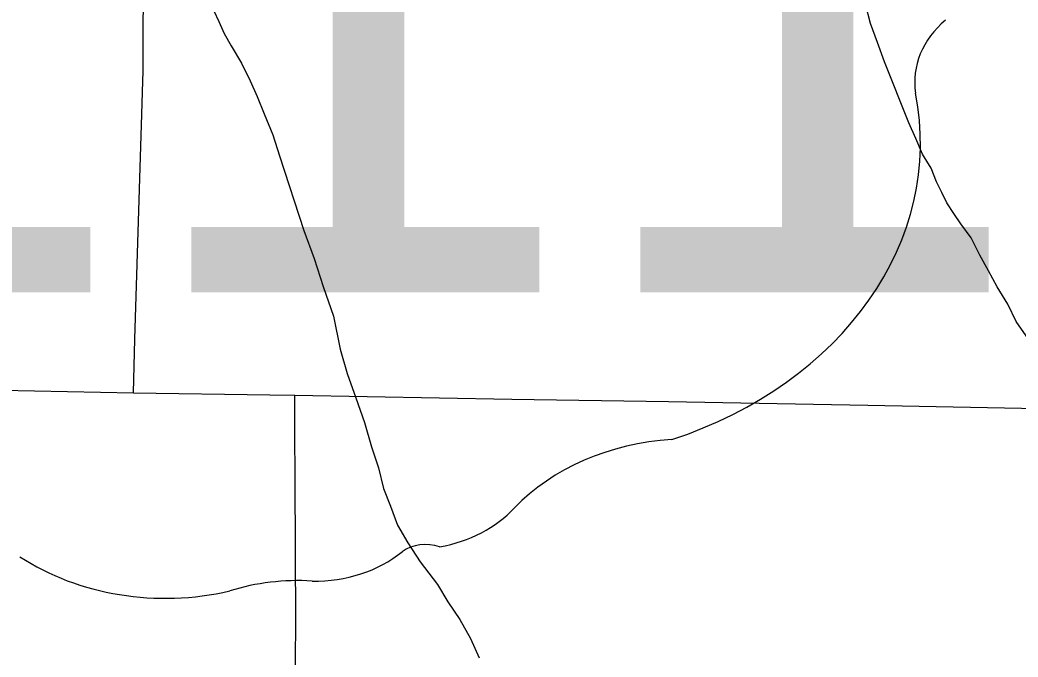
# Model space of a CAD drawing. Extents: x 2.1 to 73.9, y 4 to 26.
# Drawn here: x 46.8003 to 46.9092, y 19.7643 to 19.8339 of the extents above; entities that cross this region are included whole.
import ezdxf

# ---------------------------------------------------------------- set-up
doc = ezdxf.new("R2010")
doc.units = 0
for name, color, linetype in [('GM_X_County_Road', 7, 'Continuous'), ('GM_X_Major_River', 7, 'Continuous'), ('GM_X_State_Route', 7, 'Continuous'), ('GM_X_State_Shield', 7, 'Continuous')]:
    doc.layers.add(name, color=color, linetype=linetype)

msp = doc.modelspace()

# ---------------------------------------------------------------- linework, layer by layer
at = {"layer": 'GM_X_County_Road'}
msp.add_lwpolyline([(46.83015, 19.74189), (46.83019, 19.74389), (46.83033, 19.7603), (46.83039, 19.76799), (46.83036, 19.77604), (46.83032, 19.78373), (46.83029, 19.78897), (46.83028, 19.79291)], dxfattribs=at)
at = {"layer": 'GM_X_Major_River'}
for points in [[(46.91034, 19.79905), (46.90901, 19.80096), (46.90807, 19.80286), (46.90693, 19.80476), (46.90598, 19.80648), (46.90504, 19.80819), (46.90409, 19.81009), (46.90295, 19.81162), (46.90219, 19.81276), (46.90143, 19.8139), (46.90087, 19.81504), (46.9003, 19.81619), (46.89973, 19.81771), (46.89878, 19.81923), (46.89803, 19.82095), (46.89727, 19.82266), (46.89462, 19.82932), (46.89386, 19.83141), (46.89311, 19.8335), (46.89254, 19.8356)], [(46.82143, 19.83486), (46.822, 19.83372), (46.82256, 19.83238), (46.82332, 19.83105), (46.82446, 19.82915), (46.82541, 19.82724), (46.82616, 19.82553), (46.82692, 19.82363), (46.82787, 19.82134), (46.82862, 19.81906), (46.83127, 19.81088), (46.8324, 19.80784), (46.83335, 19.80479), (46.83448, 19.80156), (46.83523, 19.79794), (46.83599, 19.79528), (46.83694, 19.79262), (46.83788, 19.78995), (46.83864, 19.78729), (46.83939, 19.78501), (46.83996, 19.78272), (46.84072, 19.78082), (46.84147, 19.77873), (46.84261, 19.77682), (46.84394, 19.77473), (46.84583, 19.77225), (46.84697, 19.77035), (46.8483, 19.76845), (46.84943, 19.76635), (46.85038, 19.76426)]]:
    msp.add_lwpolyline(points, dxfattribs=at)
at = {"layer": 'GM_X_State_Route'}
for points in [[(46.81369, 19.82721), (46.81372, 19.82825), (46.81372, 19.83292), (46.81376, 19.83601), (46.81406, 19.84373), (46.81453, 19.84986), (46.81511, 19.85444), (46.81635, 19.86209), (46.81863, 19.8743), (46.82645, 19.91868), (46.82912, 19.93239)], [(46.81266, 19.79319), (46.81283, 19.79903), (46.81359, 19.82358), (46.81369, 19.82721)], [(46.62388, 19.79687), (46.62946, 19.79668), (46.69944, 19.79527), (46.72277, 19.79479), (46.74453, 19.79428), (46.76942, 19.79404), (46.81266, 19.79319)], [(46.81266, 19.79319), (46.82755, 19.79296), (46.83028, 19.79291), (46.85396, 19.79248), (46.87105, 19.79222), (46.89281, 19.79184), (46.92078, 19.7913), (46.92682, 19.79119)]]:
    msp.add_lwpolyline(points, dxfattribs=at)
at = {"layer": 'GM_X_State_Shield'}
for centre, major_axis, start_param, end_param in [((46.91032, 19.82708), (0.0124, 0), 2.387724, 3.262537), ((46.85483, 19.82043), (0.04371, 0), 5.101752, 6.440018), ((46.87326, 19.76898), (0.02394, 0), 1.647645, 2.488434), ((46.84293, 19.78737), (0.01412, 0), 4.937069, 5.64225), ((46.84453, 19.77362), (0.00376, 0), 1.147584, 2.315152), ((46.83246, 19.78331), (0.01335, 0), 4.691044, 5.507374), ((46.81615, 19.7908), (0.02506, 0), 4.026481, 4.996735), ((46.83063, 19.75621), (0.02059, 0), 1.495662, 1.94098)]:
    msp.add_ellipse(centre, major_axis=major_axis, ratio=0.8, start_param=start_param, end_param=end_param, dxfattribs=at)

# ---------------------------------------------------------------- texts
msp.add_text('111', height=0.065918, dxfattribs=at).set_placement((46.76323, 19.80413))

doc.saveas('drawing.dxf')
